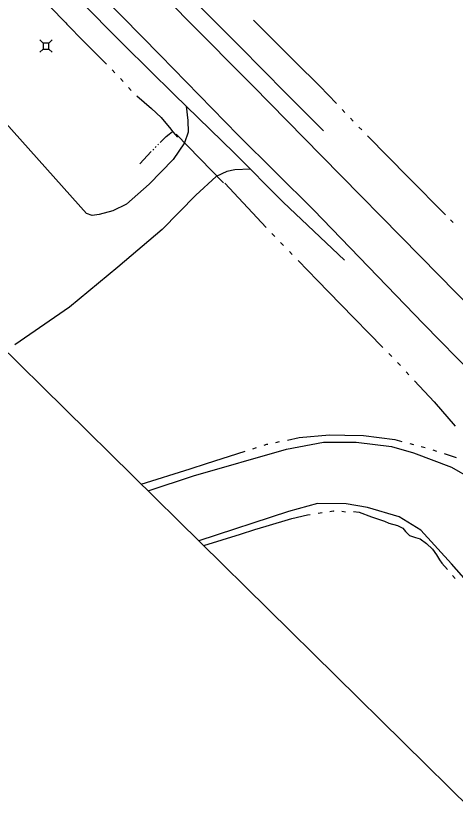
# Model space of a CAD drawing. Extents: x 589250 to 1188077, y 162953 to 363065.
# Drawn here: x 593117.8 to 593331.2, y 173685.4 to 174071.1 of the extents above; entities that cross this region are included whole.
import ezdxf

# ---------------------------------------------------------------- set-up
doc = ezdxf.new("R2010")
doc.units = 0
for name, color, linetype in [('E_DRN_Pipe', 7, 'Continuous'), ('E_DWY', 7, 'Continuous'), ('E_MAP_Limits', 7, 'Continuous'), ('E_RDWY', 7, 'Continuous'), ('E_RDWY_Gravel', 7, 'Continuous'), ('E_UTL_AG_Bold', 7, 'Continuous'), ('E_WTR_FlowLine', 7, 'Continuous')]:
    doc.layers.add(name, color=color, linetype=linetype)

msp = doc.modelspace()

# ---------------------------------------------------------------- linework, layer by layer
at = {"layer": 'E_DRN_Pipe'}
msp.add_line((593195.66, 174013.62), (593218.75, 173989.92), dxfattribs=at)
at = {"layer": 'E_DWY'}
for p, q in [((593152.12, 173975.05), (593101.04, 174032.06)), ((593200.52, 174027.26), (593201.38, 174020.18)), ((593201.38, 174020.18), (593201.47, 174014.58)), ((593201.47, 174014.58), (593199.76, 174009.4)), ((593199.76, 174009.4), (593194.28, 174001.25)), ((593194.28, 174001.25), (593182.59, 173989.2)), ((593220.24, 173995.4), (593215.1, 173993)), ((593224.18, 173996.28), (593220.24, 173995.4)), ((593231.81, 173996.54), (593224.18, 173996.28)), ((593215.1, 173993), (593205.29, 173983.99)), ((593182.59, 173989.2), (593171.54, 173979.61)), ((593205.29, 173983.99), (593188.92, 173967.25)), ((593171.54, 173979.61), (593164.87, 173976.37)), ((593154.82, 173973.98), (593152.12, 173975.05)), ((593164.87, 173976.37), (593158.18, 173974.48)), ((593158.18, 173974.48), (593154.82, 173973.98)), ((593188.92, 173967.25), (593167.27, 173948.86)), ((593167.27, 173948.86), (593143.86, 173929.56)), ((593143.86, 173929.56), (593117.3, 173911.15)), ((593249.25, 173860.42), (593267.31, 173863.88)), ((593267.31, 173863.88), (593283.23, 173863.89)), ((593283.23, 173863.89), (593300.4, 173861.71)), ((593204.16, 173847.48), (593249.25, 173860.42)), ((593300.4, 173861.71), (593310.98, 173858.69)), ((593310.98, 173858.69), (593329.45, 173851.63)), ((593329.45, 173851.63), (593339.08, 173846.15)), ((593182.04, 173840.17), (593204.16, 173847.48)), ((593264.35, 173833.97), (593250.21, 173830.07)), ((593278.31, 173833.94), (593264.35, 173833.97)), ((593288.62, 173832.14), (593278.31, 173833.94)), ((593250.21, 173830.07), (593206.71, 173815.86)), ((593304.12, 173827.49), (593288.62, 173832.14)), ((593314.5, 173821.04), (593304.12, 173827.49)), ((593329.45, 173804.62), (593314.5, 173821.04)), ((593362.35, 173767.18), (593329.45, 173804.62))]:
    msp.add_line(p, q, dxfattribs=at)
at = {"layer": 'E_MAP_Limits'}
msp.add_line((593339.09, 173685.44), (593030.38, 173989.58), dxfattribs=at)
at = {"layer": 'E_RDWY'}
for p, q in [((593170.1, 174101.4), (593200.85, 174069.35)), ((593147.29, 174093.46), (593187.9, 174051.95)), ((593200.85, 174069.35), (593232.89, 174037.09)), ((593187.9, 174051.95), (593225.76, 174013.12)), ((593232.89, 174037.09), (593266.23, 174003.13)), ((593225.76, 174013.12), (593262.37, 173976.74)), ((593266.23, 174003.13), (593314.43, 173954.11)), ((593262.37, 173976.74), (593315.92, 173921.39)), ((593314.43, 173954.11), (593368.42, 173898.86)), ((593315.92, 173921.39), (593366.25, 173869.69))]:
    msp.add_line(p, q, dxfattribs=at)
at = {"layer": 'E_RDWY_Gravel'}
for p, q in [((593146.96, 174080.52), (593170.36, 174056.9)), ((593204.27, 174078.55), (593226.62, 174056.18)), ((593170.36, 174056.9), (593194.68, 174032.95)), ((593226.62, 174056.18), (593248.97, 174033.59)), ((593194.68, 174032.95), (593223.88, 174004.55)), ((593248.97, 174033.59), (593267.24, 174015.22)), ((593223.88, 174004.55), (593247.74, 173980.48)), ((593247.74, 173980.48), (593277.51, 173952.31))]:
    msp.add_line(p, q, dxfattribs=at)
at = {"layer": 'E_UTL_AG_Bold'}
for points in [[(593130.95, 174057.81), (593129.36, 174059.4)], [(593133.77, 174057.81), (593135.36, 174059.4)], [(593130.95, 174054.99), (593129.36, 174053.4)], [(593133.77, 174054.99), (593135.36, 174053.4)]]:
    msp.add_lwpolyline(points, dxfattribs=at)
msp.add_lwpolyline([(593130.95, 174054.99), (593133.77, 174054.99), (593133.77, 174057.81), (593130.95, 174057.81)], close=True, dxfattribs=at)
at = {"layer": 'E_WTR_FlowLine'}
for p, q in [((593134.27, 174075.65), (593141.97, 174067.64)), ((593141.97, 174067.64), (593142.5, 174067.08)), ((593233.28, 174068.93), (593244.39, 174057.87)), ((593142.5, 174067.08), (593150.74, 174058.58)), ((593150.74, 174058.58), (593159.47, 174049.89)), ((593244.39, 174057.87), (593253.51, 174048.77)), ((593159.47, 174049.89), (593161.76, 174047.58)), ((593253.51, 174048.77), (593265.45, 174036.87)), ((593164.49, 174044.82), (593165.86, 174043.44)), ((593168.55, 174040.64), (593169.85, 174039.19)), ((593265.45, 174036.87), (593273.56, 174028.43)), ((593172.46, 174036.31), (593173.76, 174034.87)), ((593176.54, 174032.16), (593183.6, 174025.99)), ((593183.6, 174025.99), (593188.31, 174021.68)), ((593276.29, 174025.58), (593277.65, 174024.16)), ((593188.31, 174021.68), (593190.7, 174018.97)), ((593280.38, 174021.32), (593281.74, 174019.9)), ((593190.7, 174018.97), (593192.47, 174016.75)), ((593190.79, 174012.47), (593192.31, 174013.65)), ((593192.31, 174013.65), (593193.96, 174014.83)), ((593192.47, 174016.75), (593194.11, 174014.65)), ((593194.11, 174014.65), (593196.25, 174012.12)), ((593284.47, 174017.06), (593285.83, 174015.64)), ((593187.89, 174009.52), (593188.84, 174010.47)), ((593188.84, 174010.47), (593190.79, 174012.47)), ((593288.58, 174012.81), (593308.64, 173992.48)), ((593184.34, 174005.97), (593184.73, 174006.37)), ((593185.52, 174007.16), (593185.92, 174007.55)), ((593186.7, 174008.34), (593187.1, 174008.74)), ((593178.07, 173999.22), (593183.57, 174005.16)), ((593308.54, 173992.59), (593326.57, 173974.45)), ((593219.24, 173989.81), (593239.36, 173968.22)), ((593329.05, 173971.95), (593330.3, 173970.69)), ((593242.18, 173965.28), (593243.6, 173963.82)), ((593246.43, 173960.9), (593247.85, 173959.44)), ((593250.69, 173956.52), (593252.11, 173955.06)), ((593254.94, 173952.14), (593264.29, 173942.52)), ((593264.29, 173942.52), (593275.55, 173931.01)), ((593275.55, 173931.01), (593296.19, 173909.91)), ((593299.03, 173907), (593300.46, 173905.54)), ((593303.23, 173902.57), (593304.62, 173901.08)), ((593307.39, 173898.09), (593308.78, 173896.6)), ((593311.55, 173893.62), (593321.04, 173883.42)), ((593321.04, 173883.42), (593331.25, 173871.65)), ((593255.4, 173866.09), (593270.14, 173867.4)), ((593270.14, 173867.4), (593277.61, 173867.22)), ((593277.61, 173867.22), (593286.65, 173867.01)), ((593286.65, 173867.01), (593301.88, 173865.07)), ((593244.05, 173863.7), (593245.94, 173864.1)), ((593249.73, 173864.9), (593255.4, 173866.09)), ((593301.88, 173865.07), (593305.42, 173864.14)), ((593309.16, 173863.16), (593311.03, 173862.66)), ((593210.43, 173853.45), (593229.19, 173859.42)), ((593232.87, 173860.6), (593234.72, 173861.18)), ((593238.41, 173862.36), (593239.81, 173862.81)), ((593239.81, 173862.81), (593240.26, 173862.9)), ((593314.78, 173861.68), (593316.65, 173861.19)), ((593320.36, 173860.08), (593322.2, 173859.49)), ((593325.88, 173858.31), (593331.76, 173856.42)), ((593202.44, 173850.95), (593210.43, 173853.45)), ((593178.64, 173843.51), (593202.44, 173850.95)), ((593251.84, 173826.68), (593259.52, 173828.55)), ((593259.52, 173828.55), (593260.85, 173828.74)), ((593264.65, 173829.31), (593266.56, 173829.59)), ((593270.36, 173830.17), (593272.03, 173830.39)), ((593272.03, 173830.39), (593272.28, 173830.38)), ((593276.13, 173830.35), (593276.14, 173830.35)), ((593276.14, 173830.35), (593278.02, 173829.99)), ((593281.82, 173830.07), (593284.58, 173829.86)), ((593284.58, 173829.86), (593290.58, 173827.59)), ((593239.36, 173823.09), (593251.84, 173826.68)), ((593290.58, 173827.59), (593296.98, 173825.43)), ((593296.98, 173825.43), (593299.05, 173824.54)), ((593299.05, 173824.54), (593303.29, 173823.27)), ((593226.88, 173819.2), (593233.93, 173821.4)), ((593233.93, 173821.4), (593239.36, 173823.09)), ((593303.29, 173823.27), (593305.88, 173821.97)), ((593305.88, 173821.97), (593307.14, 173820.34)), ((593209.07, 173813.54), (593226.88, 173819.2)), ((593307.14, 173820.34), (593307.38, 173820.11)), ((593307.38, 173820.11), (593309.12, 173818.42)), ((593309.12, 173818.42), (593312.01, 173817.54)), ((593312.01, 173817.54), (593314.28, 173816.86)), ((593314.28, 173816.86), (593317.3, 173814.64)), ((593317.3, 173814.64), (593320.32, 173811.81)), ((593320.32, 173811.81), (593322.21, 173809.07)), ((593322.21, 173809.07), (593323.59, 173806.72)), ((593323.59, 173806.72), (593324.85, 173805)), ((593324.85, 173805), (593327.52, 173801.99)), ((593330.01, 173799.05), (593331.23, 173797.56))]:
    msp.add_line(p, q, dxfattribs=at)

doc.saveas('drawing.dxf')
